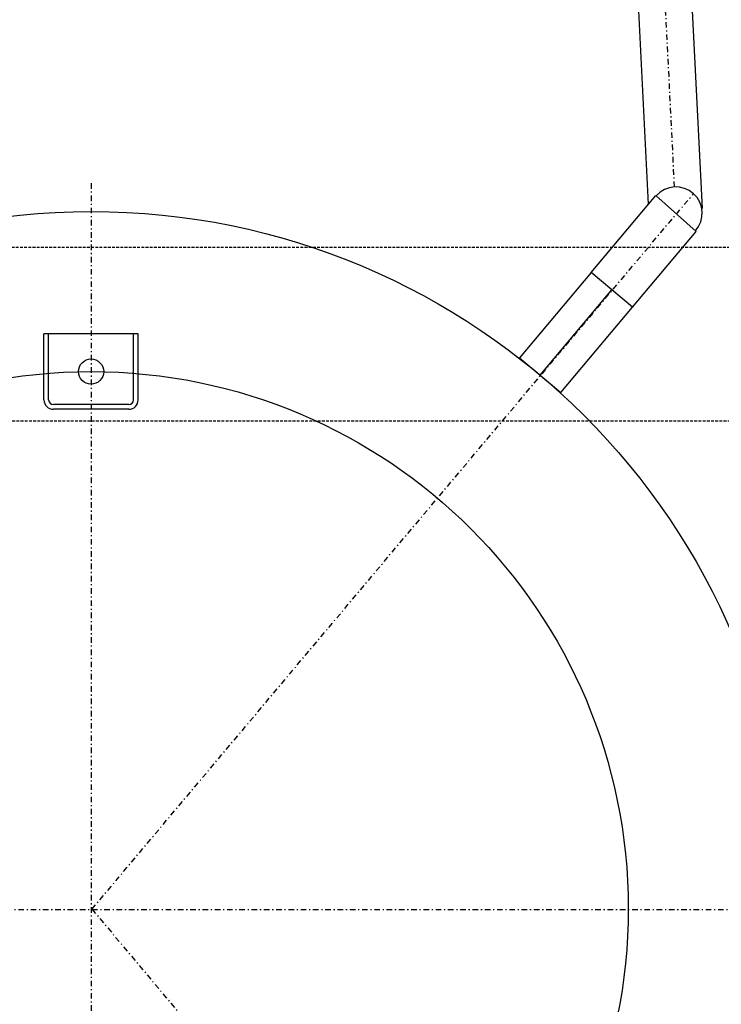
# Model space of a CAD drawing. Extents: x -7228 to 74941, y -112898 to 85621.
# Tile 605 of 635: x 53072 to 53134, y 83706 to 83795. Entities that reach past the tile are written whole.
import ezdxf
from ezdxf.enums import TextEntityAlignment as Align

# ---------------------------------------------------------------- set-up
doc = ezdxf.new("R2010")
doc.units = 0
doc.linetypes.add('DASHDOT', pattern=[1, 0.5, -0.25, 0, -0.25])
doc.linetypes.add('DASHED', pattern=[0.75, 0.5, -0.25])
doc.layers.add('Ins-co', color=2, linetype='CONTINUOUS')
doc.layers.add('Ins-wod', color=4, linetype='CONTINUOUS')
doc.styles.add('CP_ATTR', font='ROMANS.SHX')

# ---------------------------------------------------------------- blocks, each defined once
blk = doc.blocks.new('_jgsjhjfhhfdf')
at = {"layer": 'Ins-wod', "linetype": 'DASHDOT'}
for p, q in [((-267.293, -477.32), (-269.694, -429.44)), ((-319.585, -476.979), (-319.585, -607.047)), ((-319.503, -542.06), (-265.597, -477.92)), ((-393.198, -542.1), (-249.758, -542.1)), ((-319.503, -542.06), (-272.957, -597.531))]:
    blk.add_line(p, q, dxfattribs=at)
at = {"layer": 'Ins-wod'}
for p, q in [((-269.616, -478.85), (-270.628, -458.662)), ((-264.796, -479.26), (-265.841, -458.422)), ((-274.761, -484.983), (-268.964, -478.074)), ((-268.964, -478.074), (-265.367, -481.301)), ((-271.061, -488.087), (-265.367, -481.301)), ((-274.761, -484.983), (-281.189, -492.643)), ((-271.061, -488.087), (-274.761, -484.983)), ((-279.339, -494.195), (-272.911, -486.535)), ((-277.489, -495.748), (-271.061, -488.087)), ((-323.808, -496.405), (-323.808, -490.493)), ((-315.362, -490.493), (-323.808, -490.493)), ((-323.386, -496.405), (-323.386, -490.493)), ((-315.784, -496.405), (-315.784, -490.493)), ((-315.362, -496.405), (-315.362, -490.493)), ((-281.189, -492.643), (-277.489, -495.748)), ((-316.207, -496.827), (-322.963, -496.827)), ((-316.207, -497.25), (-322.963, -497.25))]:
    blk.add_line(p, q, dxfattribs=at)
for centre, radius in [((-319.585, -542.013), 62.5), ((-319.585, -493.871), 1.132), ((-319.585, -542.013), 48.142)]:
    blk.add_circle(centre, radius, dxfattribs=at)
for centre, radius, start, end in [((-267.175, -479.679), 2.362, 318.10489, 138.10489), ((-322.963, -496.405), 0.845, 180, 270), ((-322.963, -496.405), 0.422, 180, 270), ((-316.207, -496.405), 0.845, 270, 0), ((-316.207, -496.405), 0.422, 270, 0)]:
    blk.add_arc(centre, radius, start, end, dxfattribs=at)
at = {"layer": 'Ins-wod', "style": 'CP_ATTR', "flags": 9}
for tag, p, height, rotation, width in [('PRODUCT-TYPE', (-15.448, -4.462), 0.000337, 180, 48.619691), ('PRODUCER', (-15.448, -4.462), 0.000337, 180, 48.619691), ('ARTICLE', (-15.448, -4.462), 0.000337, 180, 48.619691), ('OTHER', (-15.448, -4.462), 0.000337, 180, 48.619691), ('FLOW', (-15.448, -4.462), 0.000337, 180, 48.619691), ('NAME', (-15.448, -4.462), 0.000337, 180, 48.619691), ('OTHER', (-6.195, -13.707), 0.000337, 270, 1.595002), ('FLOW', (-6.195, -13.707), 0.000337, 270, 1.595002), ('ARTICLE', (-6.195, -13.707), 0.000337, 270, 1.595002), ('PRODUCT-TYPE', (-6.195, -13.707), 0.000337, 270, 1.595002), ('PRODUCER', (-6.195, -13.707), 0.000337, 270, 1.595002), ('NAME', (-6.195, -13.707), 0.000337, 270, 1.595002), ('PRODUCT-TYPE', (-6.195, -110.174), 0.000337, 90, 24.508066), ('PRODUCER', (-6.195, -110.174), 0.000337, 90, 24.508066), ('ARTICLE', (-6.195, -110.174), 0.000337, 90, 24.508066), ('OTHER', (-6.195, -110.174), 0.000337, 90, 24.508066), ('FLOW', (-6.195, -110.174), 0.000337, 90, 24.508066), ('NAME', (-6.195, -110.174), 0.000337, 90, 24.508066), ('OTHER', (-30.827, -162.987), 0.000761, 270, 7.892014), ('FLOW', (-30.827, -162.987), 0.000761, 270, 7.892014), ('ARTICLE', (-30.827, -162.987), 0.000761, 270, 7.892014), ('PRODUCT-TYPE', (-30.827, -162.987), 0.000761, 270, 7.892014), ('PRODUCER', (-30.827, -162.987), 0.000761, 270, 7.892014), ('NAME', (-30.827, -162.987), 0.000761, 270, 7.892014), ('PRODUCT-TYPE', (-68.461, -170.623), 0.000761, 90, 0.969593), ('PRODUCER', (-68.461, -170.623), 0.000761, 90, 0.969593), ('ARTICLE', (-68.461, -170.623), 0.000761, 90, 0.969593), ('OTHER', (-68.461, -170.623), 0.000761, 90, 0.969593), ('FLOW', (-68.461, -170.623), 0.000761, 90, 0.969593), ('NAME', (-68.461, -170.623), 0.000761, 90, 0.969593), ('PRODUCT-TYPE', (-68.461, -210.38), 0.000761, 90, 0.969593), ('PRODUCER', (-68.461, -210.38), 0.000761, 90, 0.969593), ('OTHER', (-68.461, -210.38), 0.000761, 90, 0.969593), ('ARTICLE', (-68.461, -210.38), 0.000761, 90, 0.969593), ('FLOW', (-68.461, -210.38), 0.000761, 90, 0.969593), ('NAME', (-68.461, -210.38), 0.000761, 90, 0.969593), ('PRODUCT-TYPE', (-34.846, -236.789), 0.000761, 90, 0.623389), ('PRODUCER', (-34.846, -236.789), 0.000761, 90, 0.623389), ('ARTICLE', (-34.846, -236.789), 0.000761, 90, 0.623389), ('OTHER', (-34.846, -236.789), 0.000761, 90, 0.623389), ('FLOW', (-34.846, -236.789), 0.000761, 90, 0.623389), ('NAME', (-34.846, -236.789), 0.000761, 90, 0.623389), ('OTHER', (-68.461, -241.026), 0.0001, 90, 1), ('FLOW', (-68.461, -241.026), 0.0001, 90, 1), ('ARTICLE', (-68.461, -241.026), 0.0001, 90, 1), ('PRODUCT-TYPE', (-68.461, -241.026), 0.0001, 90, 1), ('PRODUCER', (-68.461, -241.026), 0.0001, 90, 1), ('NAME', (-68.461, -241.026), 0.0001, 90, 1), ('PRODUCT-TYPE', (-68.461, -251.026), 0.000761, 90, 1.31406), ('PRODUCER', (-68.461, -251.026), 0.000761, 90, 1.31406), ('OTHER', (-68.461, -251.026), 0.000761, 90, 1.31406), ('ARTICLE', (-68.461, -251.026), 0.000761, 90, 1.31406), ('FLOW', (-68.461, -251.026), 0.000761, 90, 1.31406), ('NAME', (-68.461, -251.026), 0.000761, 90, 1.31406), ('OTHER', (-68.461, -251.026), 0.000761, 270, 1.708279), ('FLOW', (-68.461, -251.026), 0.000761, 270, 1.708279), ('ARTICLE', (-68.461, -251.026), 0.000761, 270, 1.708279), ('PRODUCT-TYPE', (-68.461, -251.026), 0.000761, 270, 1.708279), ('PRODUCER', (-68.461, -251.026), 0.000761, 270, 1.708279), ('NAME', (-68.461, -251.026), 0.000761, 270, 1.708279), ('PRODUCT-TYPE', (-280.439, -283.668), 0.000603, 180, 18.176861), ('PRODUCER', (-280.439, -283.668), 0.000603, 180, 18.176861), ('ARTICLE', (-280.439, -283.668), 0.000603, 180, 18.176861), ('OTHER', (-280.439, -283.668), 0.000603, 180, 18.176861), ('FLOW', (-280.439, -283.668), 0.000603, 180, 18.176861), ('NAME', (-280.439, -283.668), 0.000603, 180, 18.176861), ('PRODUCT-TYPE', (-66.727, -319.595), 0.000603, 90, 5.550504), ('PRODUCER', (-66.727, -319.595), 0.000603, 90, 5.550504), ('ARTICLE', (-66.727, -319.595), 0.000603, 90, 5.550504), ('OTHER', (-66.727, -319.595), 0.000603, 90, 5.550504), ('FLOW', (-66.727, -319.595), 0.000603, 90, 5.550504), ('NAME', (-66.727, -319.595), 0.000603, 90, 5.550504), ('PRODUCT-TYPE', (-10.994, -321.625), 0.0001, 90, 1), ('OTHER', (-10.994, -321.625), 0.0001, 90, 1), ('FLOW', (-10.994, -321.625), 0.0001, 90, 1), ('ARTICLE', (-10.994, -321.625), 0.0001, 90, 1), ('PRODUCER', (-10.994, -321.625), 0.0001, 90, 1), ('NAME', (-10.994, -321.625), 0.0001, 90, 1), ('PRODUCT-TYPE', (-68.264, -323.307), 0.000603, 225, 3.259505), ('PRODUCER', (-68.264, -323.307), 0.000603, 225, 3.259505), ('ARTICLE', (-68.264, -323.307), 0.000603, 225, 3.259505), ('OTHER', (-68.264, -323.307), 0.000603, 225, 3.259505), ('FLOW', (-68.264, -323.307), 0.000603, 225, 3.259505), ('NAME', (-68.264, -323.307), 0.000603, 225, 3.259505), ('PRODUCT-TYPE', (-10.994, -324.584), 0.000603, 90, 0.490663), ('PRODUCER', (-10.994, -324.584), 0.000603, 90, 0.490663), ('OTHER', (-10.994, -324.584), 0.000603, 90, 0.490663), ('FLOW', (-10.994, -324.584), 0.000603, 90, 0.490663), ('ARTICLE', (-10.994, -324.584), 0.000603, 90, 0.490663), ('NAME', (-10.994, -324.584), 0.000603, 90, 0.490663), ('OTHER', (-68.106, -328.248), 0.000213, 270, 2.751934), ('FLOW', (-68.106, -328.248), 0.000213, 270, 2.751934), ('ARTICLE', (-68.106, -328.248), 0.000213, 270, 2.751934), ('PRODUCT-TYPE', (-68.106, -328.248), 0.000213, 270, 2.751934), ('PRODUCER', (-68.106, -328.248), 0.000213, 270, 2.751934), ('NAME', (-68.106, -328.248), 0.000213, 270, 2.751934), ('OTHER', (-10.994, -334.584), 0.000603, 270, 2.727353), ('FLOW', (-10.994, -334.584), 0.000603, 270, 2.727353), ('ARTICLE', (-10.994, -334.584), 0.000603, 270, 2.727353), ('PRODUCT-TYPE', (-10.994, -334.584), 0.000603, 270, 2.727353), ('PRODUCER', (-10.994, -334.584), 0.000603, 270, 2.727353), ('NAME', (-10.994, -334.584), 0.000603, 270, 2.727353), ('OTHER', (-68.106, -343.769), 0.000213, 270, 2.751934), ('FLOW', (-68.106, -343.769), 0.000213, 270, 2.751934), ('ARTICLE', (-68.106, -343.769), 0.000213, 270, 2.751934), ('PRODUCT-TYPE', (-68.106, -343.769), 0.000213, 270, 2.751934), ('PRODUCER', (-68.106, -343.769), 0.000213, 270, 2.751934), ('NAME', (-68.106, -343.769), 0.000213, 270, 2.751934), ('OTHER', (-10.994, -406.792), 0.0001, 270, 1), ('FLOW', (-10.994, -406.792), 0.0001, 270, 1), ('ARTICLE', (-10.994, -406.792), 0.0001, 270, 1), ('PRODUCT-TYPE', (-10.994, -406.792), 0.0001, 270, 1), ('PRODUCER', (-10.994, -406.792), 0.0001, 270, 1), ('NAME', (-10.994, -406.792), 0.0001, 270, 1), ('PRODUCT-TYPE', (-10.994, -428.147), 0.000603, 90, 17.159626), ('PRODUCT-TYPE', (-10.994, -428.147), 0.000603, 90, 15.082723), ('PRODUCER', (-10.994, -428.147), 0.000603, 90, 17.159626), ('PRODUCER', (-10.994, -428.147), 0.000603, 90, 15.082723), ('ARTICLE', (-10.994, -428.147), 0.000603, 90, 17.159626), ('ARTICLE', (-10.994, -428.147), 0.000603, 90, 15.082723), ('OTHER', (-10.994, -428.147), 0.000603, 90, 17.159626), ('OTHER', (-10.994, -428.147), 0.000603, 90, 15.082723), ('FLOW', (-10.994, -428.147), 0.000603, 90, 17.159626), ('NAME', (-10.994, -428.147), 0.000603, 90, 17.159626), ('NAME', (-10.994, -428.147), 0.000603, 90, 15.082723), ('FLOW', (-10.994, -428.147), 0.000603, 90, 15.082723), ('PRODUCT-TYPE', (-216.102, -610.33), 0.000603, 90, 18.979779), ('PRODUCER', (-216.102, -610.33), 0.000603, 90, 18.979779), ('ARTICLE', (-216.102, -610.33), 0.000603, 90, 18.979779), ('OTHER', (-216.102, -610.33), 0.000603, 90, 18.979779), ('NAME', (-216.102, -610.33), 0.000603, 90, 18.979779), ('FLOW', (-216.102, -610.33), 0.000603, 90, 18.979779), ('PRODUCT-TYPE', (-225.347, -619.575), 0.000603, 180, 25.057534), ('PRODUCER', (-225.347, -619.575), 0.000603, 180, 25.057534), ('ARTICLE', (-225.347, -619.575), 0.000603, 180, 25.057534), ('OTHER', (-225.347, -619.575), 0.000603, 180, 25.057534), ('FLOW', (-225.347, -619.575), 0.000603, 180, 25.057534), ('NAME', (-225.347, -619.575), 0.000603, 180, 25.057534)]:
    blk.add_attdef(tag, p, '', height=height, rotation=rotation, dxfattribs=dict(at, width=width))
at = {"layer": 'Ins-wod', "style": 'CP_ATTR', "text_generation_flag": 4, "width": 1, "flags": 9}
for tag in ['OTHER', 'FLOW', 'ARTICLE', 'PRODUCT-TYPE', 'PRODUCER', 'NAME']:
    blk.add_attdef(tag, (-15.44, -4.462), '', height=0.0001, dxfattribs=at)
at = {"layer": 'Ins-wod', "style": 'CP_ATTR', "text_generation_flag": 4, "flags": 9}
for tag, p, height, rotation, width in [('OTHER', (-188.541, -13.707), 0.0001, 90, 1), ('ARTICLE', (-188.541, -13.707), 0.0001, 90, 1), ('PRODUCT-TYPE', (-188.541, -13.707), 0.0001, 90, 1), ('PRODUCER', (-188.541, -13.707), 0.0001, 90, 1), ('FLOW', (-188.541, -13.707), 0.0001, 90, 1), ('NAME', (-188.541, -13.707), 0.0001, 90, 1), ('OTHER', (-68.461, -146.866), 0.000761, 270, 0.969593), ('FLOW', (-68.461, -146.866), 0.000761, 270, 0.969593), ('ARTICLE', (-68.461, -146.866), 0.000761, 270, 0.969593), ('PRODUCT-TYPE', (-68.461, -146.866), 0.000761, 270, 0.969593), ('PRODUCER', (-68.461, -146.866), 0.000761, 270, 0.969593), ('NAME', (-68.461, -146.866), 0.000761, 270, 0.969593), ('ARTICLE', (-68.461, -146.866), 0.0001, 90, 1), ('PRODUCT-TYPE', (-68.461, -146.866), 0.0001, 90, 1), ('PRODUCER', (-68.461, -146.866), 0.0001, 90, 1), ('OTHER', (-68.461, -146.866), 0.0001, 90, 1), ('FLOW', (-68.461, -146.866), 0.0001, 90, 1), ('NAME', (-68.461, -146.866), 0.0001, 90, 1), ('OTHER', (-30.827, -162.987), 0.0001, 90, 1), ('FLOW', (-30.827, -162.987), 0.0001, 90, 1), ('ARTICLE', (-30.827, -162.987), 0.0001, 90, 1), ('PRODUCT-TYPE', (-30.827, -162.987), 0.0001, 90, 1), ('PRODUCER', (-30.827, -162.987), 0.0001, 90, 1), ('NAME', (-30.827, -162.987), 0.0001, 90, 1), ('OTHER', (-68.461, -186.623), 0.000761, 270, 0.969593), ('FLOW', (-68.461, -186.623), 0.000761, 270, 0.969593), ('ARTICLE', (-68.461, -186.623), 0.000761, 270, 0.969593), ('PRODUCT-TYPE', (-68.461, -186.623), 0.000761, 270, 0.969593), ('PRODUCER', (-68.461, -186.623), 0.000761, 270, 0.969593), ('NAME', (-68.461, -186.623), 0.000761, 270, 0.969593), ('OTHER', (-68.461, -210.38), 0.0001, 270, 1), ('FLOW', (-68.461, -210.38), 0.0001, 270, 1), ('ARTICLE', (-68.461, -210.38), 0.0001, 270, 1), ('PRODUCT-TYPE', (-68.461, -210.38), 0.0001, 270, 1), ('PRODUCER', (-68.461, -210.38), 0.0001, 270, 1), ('NAME', (-68.461, -210.38), 0.0001, 270, 1), ('OTHER', (-34.846, -232.045), 0.0001, 90, 1), ('ARTICLE', (-34.846, -232.045), 0.0001, 90, 1), ('PRODUCT-TYPE', (-34.846, -232.045), 0.0001, 90, 1), ('PRODUCER', (-34.846, -232.045), 0.0001, 90, 1), ('FLOW', (-34.846, -232.045), 0.0001, 90, 1), ('NAME', (-34.846, -232.045), 0.0001, 90, 1), ('OTHER', (-390.045, -283.668), 0.0001, 180, 1), ('ARTICLE', (-390.045, -283.668), 0.0001, 180, 1), ('PRODUCT-TYPE', (-390.045, -283.668), 0.0001, 180, 1), ('PRODUCER', (-390.045, -283.668), 0.0001, 180, 1), ('FLOW', (-390.045, -283.668), 0.0001, 180, 1), ('NAME', (-390.045, -283.668), 0.0001, 180, 1), ('OTHER', (-66.727, -319.595), 0.0001, 270, 1), ('FLOW', (-66.727, -319.595), 0.0001, 270, 1), ('ARTICLE', (-66.727, -319.595), 0.0001, 270, 1), ('PRODUCT-TYPE', (-66.727, -319.595), 0.0001, 270, 1), ('PRODUCER', (-66.727, -319.595), 0.0001, 270, 1), ('NAME', (-66.727, -319.595), 0.0001, 270, 1), ('OTHER', (-82.162, -337.205), 0.0001, 225, 1), ('FLOW', (-82.162, -337.205), 0.0001, 225, 1), ('ARTICLE', (-82.162, -337.205), 0.0001, 225, 1), ('PRODUCT-TYPE', (-82.162, -337.205), 0.0001, 225, 1), ('PRODUCER', (-82.162, -337.205), 0.0001, 225, 1), ('NAME', (-82.162, -337.205), 0.0001, 225, 1), ('PRODUCT-TYPE', (-10.994, -373.792), 0.0001, 90, 1), ('OTHER', (-10.994, -373.792), 0.0001, 90, 1), ('FLOW', (-10.994, -373.792), 0.0001, 90, 1), ('ARTICLE', (-10.994, -373.792), 0.0001, 90, 1), ('PRODUCER', (-10.994, -373.792), 0.0001, 90, 1), ('NAME', (-10.994, -373.792), 0.0001, 90, 1), ('NAME', (-272.911, -422.539), 0.0001, 310, 1), ('PRODUCER', (-272.911, -422.539), 0.0001, 310, 1), ('PRODUCT-TYPE', (-272.911, -422.539), 0.0001, 310, 1), ('ARTICLE', (-272.911, -422.539), 0.0001, 310, 1), ('FLOW', (-272.911, -422.539), 0.0001, 310, 1), ('OTHER', (-272.911, -422.539), 0.0001, 310, 1), ('PRODUCT-TYPE', (-376.444, -619.575), 0.0001, 180, 1), ('OTHER', (-376.444, -619.575), 0.0001, 180, 1), ('FLOW', (-376.444, -619.575), 0.0001, 180, 1), ('ARTICLE', (-376.444, -619.575), 0.0001, 180, 1), ('PRODUCER', (-376.444, -619.575), 0.0001, 180, 1), ('NAME', (-376.444, -619.575), 0.0001, 180, 1)]:
    blk.add_attdef(tag, p, '', height=height, rotation=rotation, dxfattribs=dict(at, width=width))
at = {"layer": 'Ins-wod', "style": 'CP_ATTR', "width": 1, "flags": 9}
for tag in ['OTHER', 'WEIGHT', 'VOLTAGE', 'POWER', 'FLOW', 'TEMPERATURE', 'PN', 'DN', 'CHARACTER', 'ORDER-NO', 'PRODUCT-TYPE', 'ARTICLE', 'PRODUCER', 'NUMBER', 'GROUP', 'NAME']:
    blk.add_attdef(tag, text='', height=0.00005, rotation=270, dxfattribs=at).set_placement((-6.198, -18.991), align=Align.MIDDLE_LEFT)
at = {"layer": 'Ins-wod', "style": 'CP_ATTR', "flags": 9}
for tag, p, height, width in [('ARTICLE', (-55.046, -133.451), 0.000761, 4.892514), ('OTHER', (-55.046, -133.451), 0.000761, 4.892514), ('NAME', (-55.046, -133.451), 0.000761, 4.892514), ('PRODUCER', (-55.046, -133.451), 0.000761, 4.892514), ('PRODUCT-TYPE', (-55.046, -133.451), 0.000761, 4.892514), ('FLOW', (-55.046, -133.451), 0.000761, 4.892514), ('OTHER', (-25.577, -157.737), 0.000761, 0.854973), ('FLOW', (-25.577, -157.737), 0.000761, 0.854973), ('ARTICLE', (-25.577, -157.737), 0.000761, 0.854973), ('PRODUCT-TYPE', (-25.577, -157.737), 0.000761, 0.854973), ('PRODUCER', (-25.577, -157.737), 0.000761, 0.854973), ('NAME', (-25.577, -157.737), 0.000761, 0.854973), ('OTHER', (-225.347, -619.575), 0.0001, 1), ('FLOW', (-225.347, -619.575), 0.0001, 1), ('ARTICLE', (-225.347, -619.575), 0.0001, 1), ('PRODUCT-TYPE', (-225.347, -619.575), 0.0001, 1), ('PRODUCER', (-225.347, -619.575), 0.0001, 1), ('NAME', (-225.347, -619.575), 0.0001, 1)]:
    blk.add_attdef(tag, p, '', height=height, dxfattribs=dict(at, width=width))
at = {"layer": 'Ins-wod', "style": 'CP_ATTR', "text_generation_flag": 4, "width": 1, "flags": 9}
for tag, rotation, p in [('FLOW', 270, (-68.455, -154.153)), ('TEMPERATURE', 270, (-68.454, -154.153)), ('CHARACTER', 270, (-68.455, -154.153)), ('NUMBER', 270, (-68.454, -154.153)), ('NAME', 270, (-68.455, -154.153)), ('OTHER', 270, (-68.455, -154.154)), ('WEIGHT', 270, (-68.455, -154.154)), ('VOLTAGE', 270, (-68.454, -154.154)), ('PN', 270, (-68.455, -154.154)), ('ARTICLE', 270, (-68.455, -154.154)), ('PRODUCER', 270, (-68.455, -154.154)), ('GROUP', 270, (-68.454, -154.154)), ('ORDER-NO', 270, (-68.454, -154.153)), ('PRODUCT-TYPE', 270, (-68.454, -154.153)), ('POWER', 270, (-68.454, -154.154)), ('DN', 270, (-68.454, -154.154)), ('OTHER', 270, (-68.455, -193.911)), ('WEIGHT', 270, (-68.455, -193.911)), ('VOLTAGE', 270, (-68.454, -193.911)), ('FLOW', 270, (-68.455, -193.911)), ('TEMPERATURE', 270, (-68.454, -193.911)), ('PN', 270, (-68.455, -193.911)), ('CHARACTER', 270, (-68.455, -193.911)), ('ARTICLE', 270, (-68.455, -193.911)), ('PRODUCER', 270, (-68.455, -193.911)), ('NUMBER', 270, (-68.454, -193.911)), ('GROUP', 270, (-68.454, -193.911)), ('NAME', 270, (-68.455, -193.911)), ('POWER', 270, (-68.454, -193.911)), ('DN', 270, (-68.454, -193.911)), ('ORDER-NO', 270, (-68.454, -193.911)), ('PRODUCT-TYPE', 270, (-68.454, -193.911)), ('OTHER', 180, (-292.519, -283.673)), ('WEIGHT', 180, (-292.52, -283.673)), ('VOLTAGE', 180, (-292.52, -283.673)), ('POWER', 180, (-292.52, -283.673)), ('TEMPERATURE', 180, (-292.519, -283.673)), ('DN', 180, (-292.52, -283.673)), ('CHARACTER', 180, (-292.519, -283.673)), ('ORDER-NO', 180, (-292.519, -283.673)), ('PRODUCT-TYPE', 180, (-292.519, -283.673)), ('ARTICLE', 180, (-292.52, -283.673)), ('PRODUCER', 180, (-292.519, -283.673)), ('GROUP', 180, (-292.52, -283.673)), ('FLOW', 180, (-292.519, -283.673)), ('PN', 180, (-292.519, -283.673)), ('NUMBER', 180, (-292.519, -283.673)), ('NAME', 180, (-292.519, -283.673)), ('OTHER', 270, (-10.988, -324.493)), ('WEIGHT', 270, (-10.988, -324.493)), ('VOLTAGE', 270, (-10.988, -324.493)), ('POWER', 270, (-10.988, -324.493)), ('FLOW', 270, (-10.988, -324.493)), ('TEMPERATURE', 270, (-10.988, -324.493)), ('PN', 270, (-10.988, -324.493)), ('CHARACTER', 270, (-10.988, -324.493)), ('ORDER-NO', 270, (-10.988, -324.493)), ('PRODUCT-TYPE', 270, (-10.988, -324.493)), ('ARTICLE', 270, (-10.988, -324.493)), ('PRODUCER', 270, (-10.988, -324.493)), ('NUMBER', 270, (-10.988, -324.493)), ('GROUP', 270, (-10.988, -324.493)), ('NAME', 270, (-10.988, -324.493)), ('DN', 270, (-10.988, -324.494)), ('OTHER', 270, (-10.99, -373.701)), ('WEIGHT', 270, (-10.99, -373.701)), ('VOLTAGE', 270, (-10.99, -373.701)), ('FLOW', 270, (-10.99, -373.701)), ('TEMPERATURE', 270, (-10.99, -373.701)), ('PN', 270, (-10.99, -373.701)), ('CHARACTER', 270, (-10.99, -373.701)), ('ORDER-NO', 270, (-10.99, -373.701)), ('PRODUCT-TYPE', 270, (-10.99, -373.701)), ('ARTICLE', 270, (-10.99, -373.701)), ('PRODUCER', 270, (-10.99, -373.701)), ('NUMBER', 270, (-10.99, -373.701)), ('NAME', 270, (-10.99, -373.701)), ('POWER', 270, (-10.99, -373.702)), ('DN', 270, (-10.99, -373.702)), ('GROUP', 270, (-10.99, -373.702))]:
    blk.add_attdef(tag, text='', height=0.00005, rotation=rotation, dxfattribs=at).set_placement(p, align=Align.MIDDLE_LEFT)
at = {"layer": 'Ins-wod', "style": 'CP_ATTR', "flags": 9}
for tag, rotation, p in [('OTHER', 90, (-68.455, -163.336)), ('WEIGHT', 90, (-68.455, -163.335)), ('VOLTAGE', 90, (-68.454, -163.335)), ('TEMPERATURE', 90, (-68.454, -163.336)), ('CHARACTER', 90, (-68.455, -163.336)), ('ARTICLE', 90, (-68.455, -163.335)), ('PRODUCER', 90, (-68.455, -163.336)), ('GROUP', 90, (-68.454, -163.335)), ('FLOW', 90, (-68.455, -163.336)), ('PN', 90, (-68.455, -163.336)), ('NUMBER', 90, (-68.454, -163.336)), ('NAME', 90, (-68.455, -163.336)), ('POWER', 90, (-68.454, -163.335)), ('DN', 90, (-68.454, -163.335)), ('ORDER-NO', 90, (-68.454, -163.336)), ('PRODUCT-TYPE', 90, (-68.454, -163.336)), ('WEIGHT', 90, (-68.455, -203.093)), ('VOLTAGE', 90, (-68.454, -203.093)), ('ARTICLE', 90, (-68.455, -203.093)), ('PRODUCER', 90, (-68.455, -203.093)), ('GROUP', 90, (-68.454, -203.093)), ('OTHER', 90, (-68.455, -203.093)), ('FLOW', 90, (-68.455, -203.093)), ('TEMPERATURE', 90, (-68.454, -203.093)), ('PN', 90, (-68.455, -203.093)), ('CHARACTER', 90, (-68.455, -203.093)), ('NUMBER', 90, (-68.454, -203.093)), ('NAME', 90, (-68.455, -203.093)), ('POWER', 90, (-68.454, -203.093)), ('DN', 90, (-68.454, -203.092)), ('ORDER-NO', 90, (-68.454, -203.093)), ('PRODUCT-TYPE', 90, (-68.454, -203.093)), ('OTHER', 90, (-10.989, -358.821)), ('WEIGHT', 90, (-10.989, -358.821)), ('VOLTAGE', 90, (-10.989, -358.821)), ('POWER', 90, (-10.989, -358.821)), ('FLOW', 90, (-10.989, -358.821)), ('TEMPERATURE', 90, (-10.989, -358.821)), ('PN', 90, (-10.989, -358.821)), ('DN', 90, (-10.989, -358.821)), ('CHARACTER', 90, (-10.989, -358.821)), ('ORDER-NO', 90, (-10.989, -358.821)), ('PRODUCT-TYPE', 90, (-10.989, -358.821)), ('ARTICLE', 90, (-10.989, -358.821)), ('PRODUCER', 90, (-10.989, -358.821)), ('NUMBER', 90, (-10.989, -358.821)), ('GROUP', 90, (-10.989, -358.821)), ('NAME', 90, (-10.989, -358.821)), ('OTHER', 90, (-10.99, -406.883)), ('WEIGHT', 90, (-10.99, -406.883)), ('VOLTAGE', 90, (-10.99, -406.883)), ('POWER', 90, (-10.99, -406.883)), ('FLOW', 90, (-10.99, -406.884)), ('TEMPERATURE', 90, (-10.99, -406.884)), ('PN', 90, (-10.99, -406.883)), ('DN', 90, (-10.99, -406.883)), ('CHARACTER', 90, (-10.99, -406.884)), ('ORDER-NO', 90, (-10.99, -406.884)), ('PRODUCT-TYPE', 90, (-10.99, -406.884)), ('ARTICLE', 90, (-10.99, -406.883)), ('PRODUCER', 90, (-10.99, -406.883)), ('NUMBER', 90, (-10.99, -406.884)), ('GROUP', 90, (-10.99, -406.883)), ('NAME', 90, (-10.99, -406.884)), ('OTHER', 39.77849, (-27.699, -444.522)), ('WEIGHT', 39.77849, (-27.699, -444.521)), ('VOLTAGE', 39.77849, (-27.699, -444.521)), ('POWER', 39.77849, (-27.699, -444.521)), ('TEMPERATURE', 39.77849, (-27.699, -444.522)), ('PN', 39.77849, (-27.699, -444.522)), ('DN', 39.77849, (-27.699, -444.521)), ('CHARACTER', 39.77849, (-27.699, -444.522)), ('ORDER-NO', 39.77849, (-27.699, -444.522)), ('PRODUCT-TYPE', 39.77849, (-27.699, -444.522)), ('ARTICLE', 39.77849, (-27.699, -444.521)), ('PRODUCER', 39.77849, (-27.699, -444.521)), ('GROUP', 39.77849, (-27.699, -444.521)), ('FLOW', 39.77849, (-27.699, -444.522)), ('NUMBER', 39.77849, (-27.699, -444.522)), ('NAME', 39.77849, (-27.699, -444.522)), ('OTHER', 92.87046, (-268.225, -458.633)), ('WEIGHT', 92.87046, (-268.225, -458.632)), ('VOLTAGE', 92.87046, (-268.225, -458.632)), ('POWER', 92.87046, (-268.225, -458.632)), ('TEMPERATURE', 92.87046, (-268.225, -458.633)), ('PN', 92.87046, (-268.225, -458.633)), ('DN', 92.87046, (-268.225, -458.632)), ('CHARACTER', 92.87046, (-268.225, -458.633)), ('ORDER-NO', 92.87046, (-268.225, -458.633)), ('PRODUCT-TYPE', 92.87046, (-268.225, -458.633)), ('ARTICLE', 92.87046, (-268.225, -458.632)), ('PRODUCER', 92.87046, (-268.225, -458.632)), ('NUMBER', 92.87046, (-268.225, -458.633)), ('GROUP', 92.87046, (-268.225, -458.632)), ('FLOW', 92.87046, (-268.225, -458.633)), ('NAME', 92.87046, (-268.225, -458.633)), ('WEIGHT', 39.77849, (-53.753, -466.214)), ('VOLTAGE', 39.77849, (-53.753, -466.214)), ('POWER', 39.77849, (-53.753, -466.214)), ('DN', 39.77849, (-53.753, -466.214)), ('ARTICLE', 39.77849, (-53.753, -466.214)), ('PRODUCER', 39.77849, (-53.753, -466.214)), ('GROUP', 39.77849, (-53.753, -466.214)), ('OTHER', 39.77849, (-53.753, -466.214)), ('FLOW', 39.77849, (-53.753, -466.214)), ('TEMPERATURE', 39.77849, (-53.753, -466.214)), ('PN', 39.77849, (-53.753, -466.214)), ('CHARACTER', 39.77849, (-53.753, -466.214)), ('ORDER-NO', 39.77849, (-53.753, -466.214)), ('PRODUCT-TYPE', 39.77849, (-53.753, -466.214)), ('NUMBER', 39.77849, (-53.753, -466.214)), ('NAME', 39.77849, (-53.753, -466.214)), ('NAME', 90, (-216.097, -517.257)), ('GROUP', 90, (-216.097, -517.257)), ('NUMBER', 90, (-216.097, -517.257)), ('PRODUCER', 90, (-216.097, -517.257)), ('ARTICLE', 90, (-216.097, -517.257)), ('PRODUCT-TYPE', 90, (-216.097, -517.257)), ('ORDER-NO', 90, (-216.097, -517.257)), ('CHARACTER', 90, (-216.097, -517.257)), ('DN', 90, (-216.097, -517.257)), ('PN', 90, (-216.097, -517.257)), ('TEMPERATURE', 90, (-216.097, -517.257)), ('FLOW', 90, (-216.097, -517.257)), ('POWER', 90, (-216.097, -517.257)), ('VOLTAGE', 90, (-216.097, -517.257)), ('WEIGHT', 90, (-216.097, -517.257)), ('OTHER', 90, (-216.097, -517.257)), ('GROUP', 90, (-216.096, -532.316)), ('PRODUCER', 90, (-216.096, -532.316)), ('ARTICLE', 90, (-216.096, -532.316)), ('PRODUCT-TYPE', 90, (-216.096, -532.316)), ('DN', 90, (-216.096, -532.315)), ('POWER', 90, (-216.096, -532.316)), ('VOLTAGE', 90, (-216.096, -532.316)), ('WEIGHT', 90, (-216.096, -532.316)), ('NAME', 90, (-216.096, -532.316)), ('NUMBER', 90, (-216.096, -532.316)), ('ORDER-NO', 90, (-216.096, -532.316)), ('CHARACTER', 90, (-216.096, -532.316)), ('PN', 90, (-216.096, -532.316)), ('TEMPERATURE', 90, (-216.096, -532.316)), ('FLOW', 90, (-216.096, -532.316)), ('OTHER', 90, (-216.096, -532.316)), ('OTHER', 65.34271, (-236.504, -547.705)), ('WEIGHT', 65.34271, (-236.504, -547.705)), ('VOLTAGE', 65.34271, (-236.504, -547.705)), ('POWER', 65.34271, (-236.504, -547.705)), ('FLOW', 65.34271, (-236.504, -547.705)), ('TEMPERATURE', 65.34271, (-236.504, -547.705)), ('PN', 65.34271, (-236.504, -547.705)), ('DN', 65.34271, (-236.504, -547.705)), ('CHARACTER', 65.34271, (-236.504, -547.705)), ('ORDER-NO', 65.34271, (-236.504, -547.705)), ('PRODUCT-TYPE', 65.34271, (-236.504, -547.705)), ('ARTICLE', 65.34271, (-236.504, -547.705)), ('PRODUCER', 65.34271, (-236.504, -547.705)), ('NUMBER', 65.34271, (-236.504, -547.705)), ('GROUP', 65.34271, (-236.504, -547.705)), ('NAME', 65.34271, (-236.504, -547.705))]:
    blk.add_attdef(tag, text='', height=0.00005, rotation=rotation, dxfattribs=at).set_placement(p, align=Align.MIDDLE_LEFT)
at = {"layer": 'Ins-wod', "linetype": 'ByBlock', "style": 'CP_ATTR', "flags": 9}
for tag, p, height, width in [('PRODUCT-TYPE', (-34.846, -264.026), 0.000761, 3.579097), ('PRODUCER', (-34.846, -264.026), 0.000761, 3.579097), ('ARTICLE', (-34.846, -264.026), 0.000761, 3.579097), ('OTHER', (-34.846, -264.026), 0.000761, 3.579097), ('FLOW', (-34.846, -264.026), 0.000761, 3.579097), ('NAME', (-34.846, -264.026), 0.000761, 3.579097), ('PRODUCT-TYPE', (-399.29, -274.423), 0.000603, 41.632556), ('PRODUCER', (-399.29, -274.423), 0.000603, 41.632556), ('ARTICLE', (-399.29, -274.423), 0.000603, 41.632556), ('OTHER', (-399.29, -274.423), 0.000603, 41.632556), ('FLOW', (-399.29, -274.423), 0.000603, 41.632556), ('NAME', (-399.29, -274.423), 0.000603, 41.632556)]:
    blk.add_attdef(tag, p, '', height=height, rotation=90, dxfattribs=dict(at, width=width))
at = {"layer": 'Ins-wod', "style": 'CP_ATTR', "flags": 9}
for tag, p, height, rotation, oblique, width in [('OTHER', (-271.047, -292.274), 0.0001, 95, 360, 1), ('FLOW', (-271.047, -292.274), 0.0001, 95, 360, 1), ('ARTICLE', (-271.047, -292.274), 0.0001, 95, 360, 1), ('PRODUCT-TYPE', (-271.047, -292.274), 0.0001, 95, 360, 1), ('PRODUCER', (-271.047, -292.274), 0.0001, 95, 360, 1), ('NAME', (-271.047, -292.274), 0.0001, 95, 360, 1), ('PRODUCT-TYPE', (-270.795, -295.151), 0.000603, 95, 0, 0.478976), ('ARTICLE', (-270.795, -295.151), 0.000603, 95, 0, 0.478976), ('PRODUCER', (-270.795, -295.151), 0.000603, 95, 0, 0.478976), ('OTHER', (-270.795, -295.151), 0.000603, 95, 0, 0.478976), ('FLOW', (-270.795, -295.151), 0.000603, 95, 0, 0.478976), ('NAME', (-270.795, -295.151), 0.000603, 95, 0, 0.478976), ('OTHER', (-270.133, -302.722), 0.0001, 95, 360, 1), ('ARTICLE', (-270.133, -302.722), 0.0001, 95, 360, 1), ('PRODUCT-TYPE', (-270.133, -302.722), 0.0001, 95, 360, 1), ('PRODUCER', (-270.133, -302.722), 0.0001, 95, 360, 1), ('FLOW', (-270.133, -302.722), 0.0001, 95, 360, 1), ('NAME', (-270.133, -302.722), 0.0001, 95, 360, 1), ('OTHER', (-272.911, -311.535), 0.0001, 50, 0, 1), ('FLOW', (-272.911, -311.535), 0.0001, 50, 0, 1), ('ARTICLE', (-272.911, -311.535), 0.0001, 50, 0, 1), ('PRODUCT-TYPE', (-272.911, -311.535), 0.0001, 50, 0, 1), ('PRODUCER', (-272.911, -311.535), 0.0001, 50, 0, 1), ('NAME', (-272.911, -311.535), 0.0001, 50, 0, 1), ('PRODUCT-TYPE', (-279.339, -319.195), 0.000483, 50, 0, 2.070393), ('PRODUCER', (-279.339, -319.195), 0.000483, 50, 0, 2.070393), ('OTHER', (-279.339, -319.195), 0.000483, 50, 0, 2.070393), ('FLOW', (-279.339, -319.195), 0.000483, 50, 0, 2.070393), ('NAME', (-279.339, -319.195), 0.000483, 50, 0, 2.070393), ('ARTICLE', (-279.339, -319.195), 0.000483, 50, 0, 2.070393), ('OTHER', (-279.339, -414.879), 0.000483, 310, 360, 2.070393), ('FLOW', (-279.339, -414.879), 0.000483, 310, 360, 2.070393), ('ARTICLE', (-279.339, -414.879), 0.000483, 310, 360, 2.070393), ('PRODUCT-TYPE', (-279.339, -414.879), 0.000483, 310, 360, 2.070393), ('PRODUCER', (-279.339, -414.879), 0.000483, 310, 360, 2.070393), ('NAME', (-279.339, -414.879), 0.000483, 310, 360, 2.070393), ('ARTICLE', (-259.91, -420.439), 0.000603, 24.99985, 360, 32.251138), ('OTHER', (-259.91, -420.439), 0.000603, 24.99985, 360, 32.251138), ('PRODUCT-TYPE', (-259.91, -420.439), 0.000603, 24.99985, 360, 32.251138), ('PRODUCER', (-259.91, -420.439), 0.000603, 24.99985, 360, 32.251138), ('FLOW', (-259.91, -420.439), 0.000603, 24.99985, 360, 32.251138), ('NAME', (-259.91, -420.439), 0.000603, 24.99985, 360, 32.251138), ('OTHER', (-272.911, -422.539), 0.0001, 309.99985, 360, 1), ('FLOW', (-272.911, -422.539), 0.0001, 309.99985, 360, 1), ('ARTICLE', (-272.911, -422.539), 0.0001, 309.99985, 360, 1), ('PRODUCT-TYPE', (-272.911, -422.539), 0.0001, 309.99985, 360, 1), ('PRODUCER', (-272.911, -422.539), 0.0001, 309.99985, 360, 1), ('NAME', (-272.911, -422.539), 0.0001, 309.99985, 360, 1), ('PRODUCT-TYPE', (-266.671, -423.923), 0.0001, 24.99985, 360, 1), ('OTHER', (-266.671, -423.923), 0.0001, 24.99985, 360, 1), ('FLOW', (-266.671, -423.923), 0.0001, 24.99985, 360, 1), ('ARTICLE', (-266.671, -423.923), 0.0001, 24.99985, 360, 1), ('PRODUCER', (-266.671, -423.923), 0.0001, 24.99985, 360, 1), ('NAME', (-266.671, -423.923), 0.0001, 24.99985, 360, 1), ('PRODUCT-TYPE', (-12.885, -432.182), 0.000603, 219.77849, 360, 0.69475), ('PRODUCER', (-12.885, -432.182), 0.000603, 219.77849, 360, 0.69475), ('OTHER', (-12.885, -432.182), 0.000603, 219.77849, 360, 0.69475), ('FLOW', (-12.885, -432.182), 0.000603, 219.77849, 360, 0.69475), ('ARTICLE', (-12.885, -432.182), 0.000603, 219.77849, 360, 0.69475), ('NAME', (-12.885, -432.182), 0.000603, 219.77849, 360, 0.69475), ('PRODUCT-TYPE', (-12.885, -432.182), 0.0001, 39.77849, 360, 1), ('OTHER', (-12.885, -432.182), 0.0001, 39.77849, 360, 1), ('FLOW', (-12.885, -432.182), 0.0001, 39.77849, 360, 1), ('ARTICLE', (-12.885, -432.182), 0.0001, 39.77849, 360, 1), ('PRODUCER', (-12.885, -432.182), 0.0001, 39.77849, 360, 1), ('NAME', (-12.885, -432.182), 0.0001, 39.77849, 360, 1), ('PRODUCT-TYPE', (-46.002, -459.753), 0.000603, 39.77849, 360, 3.963886), ('PRODUCER', (-46.002, -459.753), 0.000603, 39.77849, 360, 3.963886), ('ARTICLE', (-46.002, -459.753), 0.000603, 39.77849, 360, 3.963886), ('OTHER', (-46.002, -459.753), 0.000603, 39.77849, 360, 3.963886), ('FLOW', (-46.002, -459.753), 0.000603, 39.77849, 360, 3.963886), ('NAME', (-46.002, -459.753), 0.000603, 39.77849, 360, 3.963886), ('PRODUCT-TYPE', (-279.339, -494.195), 0.000483, 50, 0, 2.070393), ('PRODUCER', (-279.339, -494.195), 0.000483, 50, 0, 2.070393), ('OTHER', (-279.339, -494.195), 0.000483, 50, 0, 2.070393), ('FLOW', (-279.339, -494.195), 0.000483, 50, 0, 2.070393), ('NAME', (-279.339, -494.195), 0.000483, 50, 0, 2.070393), ('ARTICLE', (-279.339, -494.195), 0.000483, 50, 0, 2.070393), ('PRODUCT-TYPE', (-200.029, -495.469), 0.0001, 140, 0, 1), ('PRODUCER', (-200.029, -495.469), 0.0001, 140, 0, 1), ('OTHER', (-200.029, -495.469), 0.0001, 140, 0, 1), ('FLOW', (-200.029, -495.469), 0.0001, 140, 0, 1), ('ARTICLE', (-200.029, -495.469), 0.0001, 140, 0, 1), ('NAME', (-200.029, -495.469), 0.0001, 140, 0, 1), ('PRODUCT-TYPE', (-192.368, -501.897), 0.000483, 140, 360, 2.070393), ('PRODUCER', (-192.368, -501.897), 0.000483, 140, 360, 2.070393), ('ARTICLE', (-192.368, -501.897), 0.000483, 140, 360, 2.070393), ('OTHER', (-192.368, -501.897), 0.000483, 140, 360, 2.070393), ('NAME', (-192.368, -501.897), 0.000483, 140, 360, 2.070393), ('FLOW', (-192.368, -501.897), 0.000483, 140, 360, 2.070393), ('PRODUCT-TYPE', (-98.546, -503.498), 0.000603, 39.77849, 360, 9.680023), ('PRODUCER', (-98.546, -503.498), 0.000603, 39.77849, 360, 9.680023), ('ARTICLE', (-98.546, -503.498), 0.000603, 39.77849, 360, 9.680023), ('OTHER', (-98.546, -503.498), 0.000603, 39.77849, 360, 9.680023), ('FLOW', (-98.546, -503.498), 0.000603, 39.77849, 360, 9.680023), ('NAME', (-98.546, -503.498), 0.000603, 39.77849, 360, 9.680023), ('PRODUCT-TYPE', (-272.911, -597.493), 0.000483, 130, 0, 2.070393), ('PRODUCER', (-272.911, -597.493), 0.000483, 130, 0, 2.070393), ('ARTICLE', (-272.911, -597.493), 0.000483, 130, 0, 2.070393), ('OTHER', (-272.911, -597.493), 0.000483, 130, 0, 2.070393), ('NAME', (-272.911, -597.493), 0.000483, 130, 0, 2.070393), ('FLOW', (-272.911, -597.493), 0.000483, 130, 0, 2.070393), ('NAME', (-272.911, -597.493), 0.0001, 310, 360, 1), ('PRODUCER', (-272.911, -597.493), 0.0001, 310, 360, 1), ('PRODUCT-TYPE', (-272.911, -597.493), 0.0001, 310, 360, 1), ('ARTICLE', (-272.911, -597.493), 0.0001, 310, 360, 1), ('FLOW', (-272.911, -597.493), 0.0001, 310, 360, 1), ('OTHER', (-272.911, -597.493), 0.0001, 310, 360, 1)]:
    blk.add_attdef(tag, p, '', height=height, rotation=rotation, dxfattribs=dict(at, oblique=oblique, width=width))

msp = doc.modelspace()

# ---------------------------------------------------------------- linework, layer by layer
at = {"layer": 'Ins-wod', "linetype": 'DASHED', "ltscale": 0.5}
for p, q in [((53190.345, 83774.304), (51725.149, 83774.304)), ((53202.777, 83758.734), (51740.719, 83758.734))]:
    msp.add_line(p, q, dxfattribs=at)

# ---------------------------------------------------------------- block references
at = {"layer": 'Ins-co'}
msp.add_blockref('_jgsjhjfhhfdf', (53397.547, 84257.063), dxfattribs=at)

doc.saveas('drawing.dxf')
